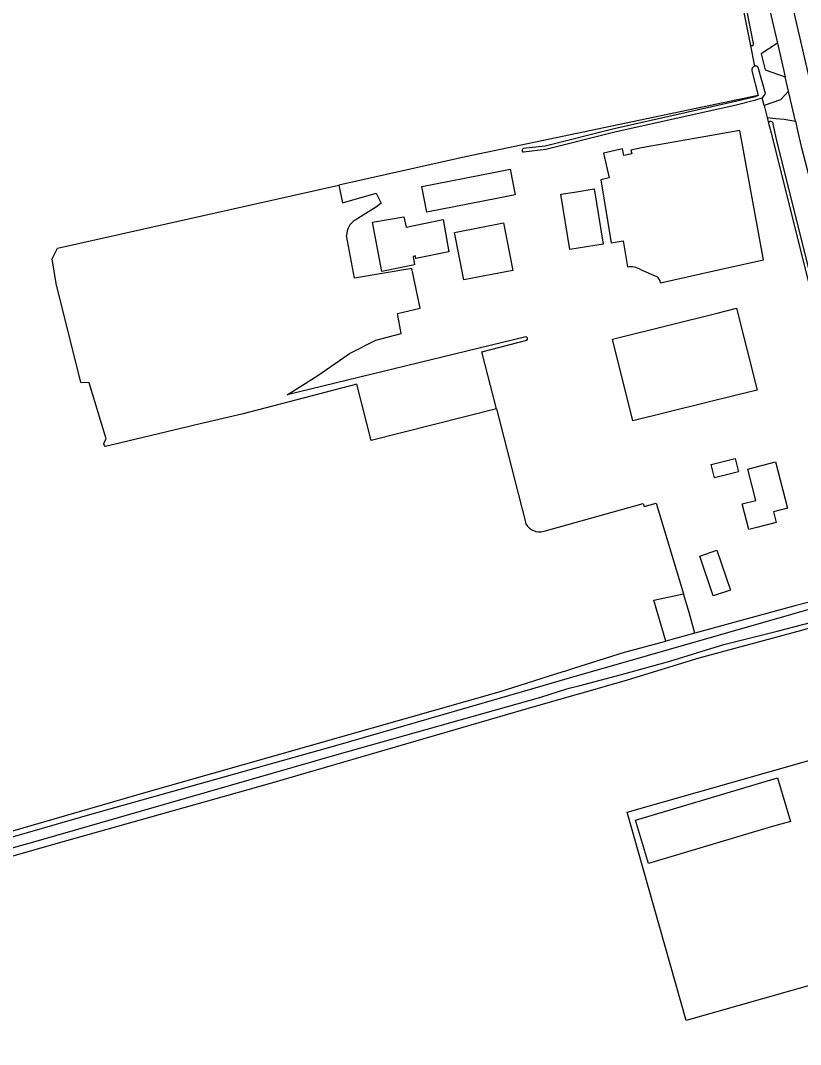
# Model space of a CAD drawing. Extents: x 134297 to 137000, y 403500 to 406000.
# Drawn here: x 134786.3 to 134982, y 403963 to 404220 of the extents above; entities that cross this region are included whole.
import ezdxf

# ---------------------------------------------------------------- set-up
doc = ezdxf.new("R2010")
doc.units = 0
doc.layers.add('gx-grn-maaiveld', color=7, linetype='Continuous')

msp = doc.modelspace()

# ---------------------------------------------------------------- linework, layer by layer
at = {"layer": 'gx-grn-maaiveld'}
for p, q in [((134969.3, 404214.05), (134970.42, 404208.51)), ((134976.16, 404214.24), (134978.11, 404205.8)), ((134978.93, 404202.22), (134978.11, 404205.8)), ((134972.83, 404198.64), (134972.35, 404200.56)), ((134972.83, 404198.64), (134973.6, 404195.6)), ((134973.6, 404195.6), (134973.96, 404194.2)), ((134941.84, 404157.5), (134945.83, 404155.71)), ((134905.69, 404122.53), (134913.01, 404093.72)), ((134955.42, 404066.2), (134948.21, 404064.24))]:
    msp.add_line(p, q, dxfattribs=at)
for points in [[(134963.34, 404269.75), (134975.42, 404217.43), (134976.16, 404214.24)], [(134969.3, 404214.05), (134969.42, 404213.82), (134969.62, 404213.71), (134969.84, 404213.69), (134970.01, 404213.72), (134970.12, 404213.89), (134970.15, 404214.07), (134970.13, 404214.22), (134966.96, 404230.16), (134961.02, 404258.01), (134959.3, 404267.82), (134959.17, 404268), (134958.98, 404268.03), (134958.76, 404267.98), (134958.55, 404267.84), (134958.46, 404267.68), (134959.64, 404260.98)], [(134959.64, 404260.98), (134960.19, 404257.85), (134966.13, 404229.99), (134969.3, 404214.05)], [(134979.06, 404227.47), (134987.69, 404189.88), (134988.41, 404187.06)], [(134976.16, 404214.24), (134972.1, 404211.57), (134973.1, 404207.55), (134978.11, 404205.8)], [(134970.42, 404208.51), (134970.28, 404208.45), (134970.16, 404208.38), (134970.05, 404208.29), (134969.94, 404208.19), (134969.86, 404208.06), (134969.79, 404207.92), (134969.75, 404207.78), (134969.73, 404207.63), (134969.73, 404207.48), (134969.76, 404207.34), (134971.36, 404201.12)], [(134972.35, 404200.56), (134972.5, 404200.61), (134973.18, 404201.67), (134971.35, 404208.15), (134971.27, 404208.36), (134971.15, 404208.44), (134971.02, 404208.5), (134970.87, 404208.54), (134970.72, 404208.55), (134970.57, 404208.54), (134970.42, 404208.51)], [(134978.93, 404202.22), (134977.1, 404200.22), (134976.96, 404200.07), (134972.83, 404198.64)], [(134980.67, 404194.71), (134979.1, 404201.51), (134978.93, 404202.22)], [(134971.36, 404201.12), (134897.95, 404185.72), (134866.14, 404178.6)], [(134971.36, 404201.12), (134970.55, 404200.84), (134965.62, 404199.65), (134935.17, 404192.81), (134917.92, 404188.47), (134912.4, 404187.81), (134912.2, 404187.68), (134912.11, 404187.48), (134912.12, 404187.21), (134912.24, 404187.03), (134912.5, 404186.97), (134918.07, 404187.64), (134935.37, 404191.99), (134965.81, 404198.82), (134970.78, 404200.02), (134972.35, 404200.56)], [(134973.6, 404195.6), (134975.77, 404195.41), (134977.88, 404195.23), (134980.67, 404194.71)], [(134973.96, 404194.2), (134974, 404194.36), (134974.1, 404194.5), (134974.23, 404194.61), (134974.38, 404194.67), (134974.55, 404194.67), (134974.71, 404194.63), (134974.86, 404194.54), (134974.96, 404194.41), (134975.13, 404193.6), (134976.01, 404189.43), (134984.88, 404154.08), (134984.86, 404153.96), (134984.72, 404153.85), (134984.47, 404153.74), (134984.22, 404153.74), (134984.06, 404153.88)], [(134973.96, 404194.2), (134974.57, 404191.78), (134984.06, 404153.88)], [(134980.67, 404194.71), (134981.03, 404193.11), (134981.13, 404192.69), (134982.13, 404188.36), (134985.71, 404174.57)], [(134946.87, 404154.16), (134960.24, 404157.14), (134972.67, 404159.92), (134966.72, 404192.33), (134942.1, 404188.05), (134939.42, 404187.44), (134939.63, 404186.51), (134937.65, 404186.07), (134937.27, 404187.72), (134932.56, 404186.66), (134933.96, 404180.44), (134931.89, 404179.98), (134934.46, 404164.19), (134937.46, 404164.68), (134938.54, 404158.11)], [(134904.93, 404181.81), (134909.11, 404182.63), (134910.38, 404176.21), (134906.19, 404175.39), (134888.23, 404171.85), (134886.97, 404178.28), (134904.93, 404181.81)], [(134905.69, 404122.53), (134874.22, 404114.54), (134870.63, 404128.68), (134842.12, 404121.28), (134829.91, 404118.41), (134828.63, 404118.11), (134807.61, 404113.03), (134807.23, 404113.52), (134807.28, 404113.95), (134807.45, 404114.41), (134807.8, 404114.97), (134803.5, 404129.05), (134801.39, 404129.1), (134795.25, 404153.93), (134794.27, 404160.17), (134795.6, 404162.81), (134866.14, 404178.6)], [(134866.14, 404178.6), (134867.07, 404174.21), (134875.54, 404176.66), (134876.74, 404174.13), (134875.56, 404173.21), (134870.21, 404169.86)], [(134930.23, 404177.72), (134932.49, 404163.87), (134924.09, 404162.5), (134921.83, 404176.35), (134925.3, 404176.91), (134930.23, 404177.72)], [(134893.75, 404161.9), (134885.46, 404160.24), (134885.34, 404160.87), (134884.75, 404160.75), (134885.09, 404158.65), (134876.92, 404156.94), (134874.59, 404169.39), (134882.45, 404170.71), (134883.03, 404168.09), (134892.29, 404169.99), (134893.75, 404161.9)], [(134907.41, 404169.19), (134909.76, 404157.26), (134897.53, 404154.86), (134895.18, 404166.78), (134907.41, 404169.19)], [(134905.69, 404122.53), (134902.05, 404136.83), (134913.29, 404139.75), (134913.48, 404139.97), (134913.51, 404140.12), (134913.49, 404140.23), (134913.41, 404140.38), (134913.3, 404140.52), (134913.07, 404140.57), (134853.22, 404126.05), (134860.84, 404130.85), (134866.27, 404134.68), (134868.78, 404136.4), (134875.4, 404139.73), (134881.78, 404141.4), (134880.89, 404146.45), (134886.51, 404147.74), (134884.46, 404157.73), (134870.09, 404155.31), (134868.09, 404165.99)], [(134936.12, 404140.34), (134961.08, 404146.55), (134965.93, 404147.76), (134971.04, 404127.22), (134966.19, 404126.01), (134939.88, 404119.48), (134934.78, 404140.01), (134936.12, 404140.34)], [(134966.43, 404106.67), (134960.37, 404105.16), (134959.53, 404108.54), (134965.58, 404110.05), (134966.43, 404106.67)], [(134970.99, 404092.74), (134968.96, 404092.23), (134967.34, 404098.63), (134970.74, 404099.5), (134968.73, 404107.4), (134970.88, 404107.93), (134975.72, 404109.18), (134978.71, 404097.56), (134975.16, 404096.65), (134975.84, 404093.97), (134970.99, 404092.74)], [(134917.61, 404091.79), (134942.52, 404098.71), (134942.72, 404098.01), (134945.77, 404098.86), (134952.61, 404076.05)], [(134960.07, 404075.54), (134956.66, 404085.55), (134960.98, 404087.03), (134964.4, 404077.02), (134960.07, 404075.54)], [(135003.2, 404078.24), (135002.88, 404078.29), (135001.74, 404078.47), (134980.5, 404073.03), (134955.42, 404066.2)], [(134997.52, 404076), (134925.64, 404055.4), (134923.36, 404054.75), (134915.3, 404052.44), (134865.92, 404038.12), (134802.99, 404020.43), (134727.63, 403998.69)], [(134948.21, 404064.24), (134945.17, 404074.49), (134952.61, 404076.05)], [(134955.42, 404066.2), (134954.01, 404071.38), (134952.61, 404076.05)], [(135003.45, 404073.19), (135003.05, 404073.07), (134982.2, 404066.86), (134956.49, 404059.9), (134938.49, 404054.43), (134926.86, 404051.09), (134924.46, 404050.41), (134913.05, 404047.13), (134848.65, 404028.4), (134797.27, 404013.94), (134701.71, 403986.76), (134619, 403963.51), (134616.92, 403962.97)], [(134760.13, 404005.65), (134789.64, 404013.86), (134865.76, 404035.77), (134916.84, 404050.18), (134923.3, 404052.2), (134923.96, 404052.38), (134926.32, 404053), (134937.09, 404055.86), (134949.2, 404059.16), (134962.72, 404063.37), (134976.12, 404066.73), (134995.38, 404071.72)], [(134615.43, 403968.72), (134663.72, 403982.29), (134747.87, 404006.05), (134818.42, 404026.44), (134906.35, 404051.48), (134922.42, 404056.55), (134922.86, 404056.69), (134925.07, 404057.39), (134925.38, 404057.49), (134937.81, 404061.41), (134948.21, 404064.24)], [(135017.49, 403987.27), (134953.29, 403969.03), (134938.43, 404021.32), (134991.36, 404036.36), (134995.7, 404037.6), (135010.69, 404042.31)], [(134940.55, 404019.28), (134971.38, 404028.48), (134976.18, 404029.89), (134979.43, 404018.98), (134974.63, 404017.57), (134943.8, 404008.37), (134940.55, 404019.28)]]:
    msp.add_lwpolyline(points, dxfattribs=at)
for centre, radius, start, end in [((134872.45, 404166.13), 4.35, 120.9524, 181.7541), ((134939.19, 404152.32), 5.82, 62.8616, 96.4373), ((134944.72, 404153.84), 2.17, 8.4513, 59.3379), ((134916.5, 404095.61), 3.97, 208.3704, 286.2062)]:
    msp.add_arc(centre, radius, start, end, dxfattribs=at)

doc.saveas('drawing.dxf')
